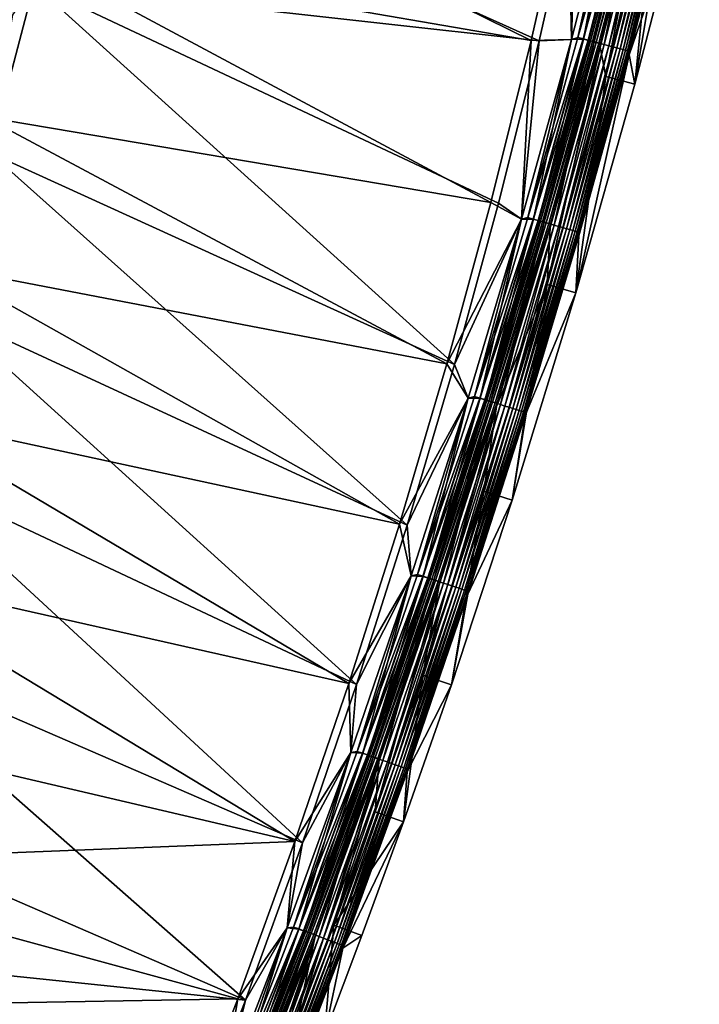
# Model space of a CAD drawing. Header units: metres. Extents: x 0 to 1400, y -1400 to 0.
# Tile 257 of 355: x 1305 to 1373, y -777 to -679. Entities that reach past the tile are written whole.
import ezdxf

# ---------------------------------------------------------------- set-up
doc = ezdxf.new("R2010")
doc.units = ezdxf.units.M

msp = doc.modelspace()

# ---------------------------------------------------------------- linework, layer by layer
at = {"layer": 'None'}
for points in [[(1366.280396, -685.248291, -80), (1368.240234, -665.770325, -80.052361), (1372.72229, -646.972168, -80.052361)], [(1366.280396, -685.248291, -80), (1372.72229, -646.972168, -80.052361), (1371.150879, -666.495239, -80)], [(1308.945679, -657.710388, -29.544334), (1305.527222, -672.196655, -29.544212), (1355.937378, -680.876648)], [(1308.945679, -657.710388, -29.544334), (1355.937378, -680.876648), (1359.631348, -664.604553)], [(1356.723511, -680.916931, -3), (1306.296509, -675.28363, -32.129337), (1309.983398, -659.885132, -32.129471)], [(1360.418579, -664.625549, -3), (1356.723511, -680.916931, -3), (1309.983398, -659.885132, -32.129471)], [(1359.95874, -680.78772), (1364.597046, -662.746765), (1359.631348, -664.604553)], [(1361.160034, -680.736389, -0.112516), (1364.597046, -662.746765), (1359.95874, -680.78772)], [(1364.597168, -662.746216, -3), (1359.958862, -680.787109, -3), (1360.418579, -664.625549, -3)], [(1359.958862, -680.787109, -3), (1364.597168, -662.746216, -3), (1360.601929, -680.587341, -3.055977)], [(1360.601929, -680.587341, -3.055977), (1365.242554, -662.519348, -3.055977), (1365.779297, -662.65155, -3.221156)], [(1360.601929, -680.587341, -3.055977), (1364.597168, -662.746216, -3), (1365.242554, -662.519348, -3.055977)], [(1361.135864, -680.72998, -3.221156), (1360.601929, -680.587341, -3.055977), (1365.779297, -662.65155, -3.221156)], [(1361.135864, -680.72998, -3.221156), (1365.779297, -662.65155, -3.221156), (1366.273926, -662.773438, -3.490045)], [(1361.628174, -680.86145, -3.490045), (1361.135864, -680.72998, -3.221156), (1366.273926, -662.773438, -3.490045)], [(1361.704468, -680.881836, -0.251606), (1365.803467, -662.657532, -0.112516), (1361.160034, -680.736389, -0.112516)], [(1361.160034, -680.736389, -0.112516), (1365.803467, -662.657532, -0.112516), (1364.597046, -662.746765)], [(1361.628174, -680.86145, -3.490045), (1366.273926, -662.773438, -3.490045), (1366.499878, -662.829102, -3.660043)], [(1361.852905, -680.921448, -3.660043), (1361.628174, -680.86145, -3.490045), (1366.499878, -662.829102, -3.660043)], [(1361.704468, -680.881836, -0.251606), (1366.350586, -662.792297, -0.251606), (1365.803467, -662.657532, -0.112516)], [(1362.233398, -681.023071, -0.444534), (1366.350586, -662.792297, -0.251606), (1361.704468, -680.881836, -0.251606)], [(1366.499878, -662.829102, -3.660043), (1366.708618, -662.880493, -3.851689), (1361.852905, -680.921448, -3.660043)], [(1366.708618, -662.880493, -3.851689), (1362.060669, -680.976929, -3.851689), (1361.852905, -680.921448, -3.660043)], [(1366.708618, -662.880493, -3.851689), (1367.067261, -662.968872, -4.292985), (1362.060669, -680.976929, -3.851689)], [(1367.067261, -662.968872, -4.292985), (1362.41748, -681.072266, -4.292985), (1362.060669, -680.976929, -3.851689)], [(1362.233398, -681.023071, -0.444534), (1366.882202, -662.923279, -0.444534), (1366.350586, -662.792297, -0.251606)], [(1363.222778, -681.287292, -0.985015), (1366.882202, -662.923279, -0.444534), (1362.233398, -681.023071, -0.444534)], [(1367.067261, -662.968872, -4.292985), (1367.336914, -663.035339, -4.797701), (1362.41748, -681.072266, -4.292985)], [(1367.336914, -663.035339, -4.797701), (1362.685913, -681.143921, -4.797701), (1362.41748, -681.072266, -4.292985)], [(1367.336914, -663.035339, -4.797701), (1367.506714, -663.077148, -5.347445), (1362.685913, -681.143921, -4.797701)], [(1367.506714, -663.077148, -5.347445), (1362.854736, -681.189026, -5.347445), (1362.685913, -681.143921, -4.797701)], [(1367.506714, -663.077148, -5.347445), (1367.481689, -663.465698, -5.918313), (1362.854736, -681.189026, -5.347445)], [(1363.222778, -681.287292, -0.985015), (1367.876587, -663.168274, -0.985015), (1366.882202, -662.923279, -0.444534)], [(1363.674561, -681.407959, -1.326719), (1367.876587, -663.168274, -0.985015), (1363.222778, -681.287292, -0.985015)], [(1363.674561, -681.407959, -1.326719), (1368.330566, -663.28009, -1.326719), (1367.876587, -663.168274, -0.985015)], [(1364.092163, -681.519531, -1.711938), (1368.330566, -663.28009, -1.326719), (1363.674561, -681.407959, -1.326719)], [(1364.092163, -681.519531, -1.711938), (1368.750244, -663.383484, -1.711938), (1368.330566, -663.28009, -1.326719)], [(1364.471558, -681.62085, -2.137379), (1368.750244, -663.383484, -1.711938), (1364.092163, -681.519531, -1.711938)], [(1364.471558, -681.62085, -2.137379), (1369.131592, -663.477478, -2.137379), (1368.750244, -663.383484, -1.711938)], [(1367.481689, -663.465698, -5.918313), (1362.82605, -681.548706, -5.918313), (1362.854736, -681.189026, -5.347445)], [(1367.481689, -663.465698, -5.918313), (1363.384888, -684.46521, -80.052361), (1362.82605, -681.548706, -5.918313)], [(1368.240234, -665.770325, -80.052361), (1363.384888, -684.46521, -80.052361), (1367.481689, -663.465698, -5.918313)], [(1364.80957, -681.711121, -2.598965), (1369.131592, -663.477478, -2.137379), (1364.471558, -681.62085, -2.137379)], [(1364.80957, -681.711121, -2.598965), (1369.471313, -663.561157, -2.598965), (1369.131592, -663.477478, -2.137379)], [(1365.103027, -681.78949, -3.09242), (1369.471313, -663.561157, -2.598965), (1364.80957, -681.711121, -2.598965)], [(1365.103027, -681.78949, -3.09242), (1369.766235, -663.633789, -3.09242), (1369.471313, -663.561157, -2.598965)], [(1365.348877, -681.855164, -3.61347), (1369.766235, -663.633789, -3.09242), (1365.103027, -681.78949, -3.09242)], [(1365.348877, -681.855164, -3.61347), (1370.013306, -663.694702, -3.61347), (1369.766235, -663.633789, -3.09242)], [(1365.544434, -681.90741, -4.157492), (1370.013306, -663.694702, -3.61347), (1365.348877, -681.855164, -3.61347)], [(1365.544434, -681.90741, -4.157492), (1370.209839, -663.743103, -4.157492), (1370.013306, -663.694702, -3.61347)], [(1365.688354, -681.945801, -4.718482), (1370.209839, -663.743103, -4.157492), (1365.544434, -681.90741, -4.157492)], [(1365.688354, -681.945801, -4.718482), (1370.354492, -663.778748, -4.718482), (1370.209839, -663.743103, -4.157492)], [(1365.779419, -681.970093, -5.290087), (1370.354492, -663.778748, -4.718482), (1365.688354, -681.945801, -4.718482)], [(1365.723755, -682.32373, -5.865956), (1370.445923, -663.80127, -5.290087), (1365.779419, -681.970093, -5.290087)], [(1365.723755, -682.32373, -5.865956), (1370.393921, -664.184387, -5.865956), (1370.445923, -663.80127, -5.290087)], [(1370.393921, -664.184387, -5.865956), (1365.723755, -682.32373, -5.865956), (1371.150879, -666.495239, -80)], [(1365.779419, -681.970093, -5.290087), (1370.445923, -663.80127, -5.290087), (1370.354492, -663.778748, -4.718482)], [(1359.95874, -680.78772), (1359.631348, -664.604553), (1355.937378, -680.876648)], [(1359.958862, -680.787109, -3), (1356.723511, -680.916931, -3), (1360.418579, -664.625549, -3)], [(1363.384888, -684.46521, -80.052361), (1368.240234, -665.770325, -80.052361), (1366.280396, -685.248291, -80)], [(1371.150879, -666.495239, -80), (1365.723755, -682.32373, -5.865956), (1366.280396, -685.248291, -80)], [(1305.527222, -672.196655, -29.544212), (1301.295776, -688.521545, -29.544041), (1351.890381, -697.064575)], [(1301.295776, -688.521545, -29.544041), (1305.527222, -672.196655, -29.544212), (1302.800293, -673.047791, -30.958681)], [(1305.527222, -672.196655, -29.544212), (1351.890381, -697.064575), (1355.937378, -680.876648)], [(1306.296509, -675.28363, -32.129337), (1348.280151, -713.240723, -3), (1301.86499, -692.09436, -32.129154)], [(1306.296509, -675.28363, -32.129337), (1301.86499, -692.09436, -32.129154), (1304.162964, -678.328735, -32.845123)], [(1356.723511, -680.916931, -3), (1352.674805, -697.124023, -3), (1306.296509, -675.28363, -32.129337)], [(1352.674805, -697.124023, -3), (1348.280151, -713.240723, -3), (1306.296509, -675.28363, -32.129337)], [(1354.971069, -698.735168), (1355.937378, -680.876648), (1351.890381, -697.064575)], [(1354.971313, -698.734558, -3), (1352.674805, -697.124023, -3), (1356.723511, -680.916931, -3)], [(1356.166626, -698.720825, -0.112516), (1359.95874, -680.78772), (1354.971069, -698.735168)], [(1354.971069, -698.735168), (1359.95874, -680.78772), (1355.937378, -680.876648)], [(1359.958862, -680.787109, -3), (1354.971313, -698.734558, -3), (1356.723511, -680.916931, -3)], [(1354.971313, -698.734558, -3), (1359.958862, -680.787109, -3), (1355.61145, -698.560974, -3.055977)], [(1355.61145, -698.560974, -3.055977), (1360.601929, -680.587341, -3.055977), (1361.135864, -680.72998, -3.221156)], [(1355.61145, -698.560974, -3.055977), (1359.958862, -680.787109, -3), (1360.601929, -680.587341, -3.055977)], [(1356.142578, -698.713928, -3.221156), (1355.61145, -698.560974, -3.055977), (1361.135864, -680.72998, -3.221156)], [(1356.142578, -698.713928, -3.221156), (1361.135864, -680.72998, -3.221156), (1361.628174, -680.86145, -3.490045)], [(1356.632202, -698.854919, -3.490045), (1356.142578, -698.713928, -3.221156), (1361.628174, -680.86145, -3.490045)], [(1356.70813, -698.87677, -0.251606), (1361.160034, -680.736389, -0.112516), (1356.166626, -698.720825, -0.112516)], [(1356.166626, -698.720825, -0.112516), (1361.160034, -680.736389, -0.112516), (1359.95874, -680.78772)], [(1356.632202, -698.854919, -3.490045), (1361.628174, -680.86145, -3.490045), (1361.852905, -680.921448, -3.660043)], [(1356.855713, -698.919312, -3.660043), (1356.632202, -698.854919, -3.490045), (1361.852905, -680.921448, -3.660043)], [(1356.70813, -698.87677, -0.251606), (1361.704468, -680.881836, -0.251606), (1361.160034, -680.736389, -0.112516)], [(1357.234253, -699.028259, -0.444534), (1361.704468, -680.881836, -0.251606), (1356.70813, -698.87677, -0.251606)], [(1361.852905, -680.921448, -3.660043), (1362.060669, -680.976929, -3.851689), (1356.855713, -698.919312, -3.660043)], [(1362.060669, -680.976929, -3.851689), (1357.062378, -698.978821, -3.851689), (1356.855713, -698.919312, -3.660043)], [(1362.060669, -680.976929, -3.851689), (1362.41748, -681.072266, -4.292985), (1357.062378, -698.978821, -3.851689)], [(1362.41748, -681.072266, -4.292985), (1357.417358, -699.081055, -4.292985), (1357.062378, -698.978821, -3.851689)], [(1357.234253, -699.028259, -0.444534), (1362.233398, -681.023071, -0.444534), (1361.704468, -680.881836, -0.251606)], [(1358.218262, -699.311707, -0.985015), (1362.233398, -681.023071, -0.444534), (1357.234253, -699.028259, -0.444534)], [(1362.41748, -681.072266, -4.292985), (1362.685913, -681.143921, -4.797701), (1357.417358, -699.081055, -4.292985)], [(1358.218262, -699.311707, -0.985015), (1363.222778, -681.287292, -0.985015), (1362.233398, -681.023071, -0.444534)], [(1362.685913, -681.143921, -4.797701), (1357.684204, -699.157898, -4.797701), (1357.417358, -699.081055, -4.292985)], [(1363.384888, -684.46521, -80.052361), (1357.518799, -705.230835, -80.052361), (1362.82605, -681.548706, -5.918313)], [(1362.82605, -681.548706, -5.918313), (1357.518799, -705.230835, -80.052361), (1357.817505, -699.539429, -5.918313)], [(1362.685913, -681.143921, -4.797701), (1362.854736, -681.189026, -5.347445), (1357.684204, -699.157898, -4.797701)], [(1362.854736, -681.189026, -5.347445), (1357.852295, -699.206299, -5.347445), (1357.684204, -699.157898, -4.797701)], [(1362.82605, -681.548706, -5.918313), (1357.817505, -699.539429, -5.918313), (1357.852295, -699.206299, -5.347445)], [(1362.854736, -681.189026, -5.347445), (1362.82605, -681.548706, -5.918313), (1357.852295, -699.206299, -5.347445)], [(1358.667603, -699.441101, -1.326719), (1363.222778, -681.287292, -0.985015), (1358.218262, -699.311707, -0.985015)], [(1358.667603, -699.441101, -1.326719), (1363.674561, -681.407959, -1.326719), (1363.222778, -681.287292, -0.985015)], [(1359.083008, -699.56073, -1.711938), (1363.674561, -681.407959, -1.326719), (1358.667603, -699.441101, -1.326719)], [(1359.083008, -699.56073, -1.711938), (1364.092163, -681.519531, -1.711938), (1363.674561, -681.407959, -1.326719)], [(1359.460327, -699.669434, -2.137379), (1364.092163, -681.519531, -1.711938), (1359.083008, -699.56073, -1.711938)], [(1359.460327, -699.669434, -2.137379), (1364.471558, -681.62085, -2.137379), (1364.092163, -681.519531, -1.711938)], [(1359.796509, -699.766235, -2.598965), (1364.471558, -681.62085, -2.137379), (1359.460327, -699.669434, -2.137379)], [(1359.796509, -699.766235, -2.598965), (1364.80957, -681.711121, -2.598965), (1364.471558, -681.62085, -2.137379)], [(1360.088379, -699.850281, -3.09242), (1364.80957, -681.711121, -2.598965), (1359.796509, -699.766235, -2.598965)], [(1360.088379, -699.850281, -3.09242), (1365.103027, -681.78949, -3.09242), (1364.80957, -681.711121, -2.598965)], [(1360.333008, -699.920715, -3.61347), (1365.103027, -681.78949, -3.09242), (1360.088379, -699.850281, -3.09242)], [(1360.333008, -699.920715, -3.61347), (1365.348877, -681.855164, -3.61347), (1365.103027, -681.78949, -3.09242)], [(1360.527466, -699.976746, -4.157492), (1365.348877, -681.855164, -3.61347), (1360.333008, -699.920715, -3.61347)], [(1360.527466, -699.976746, -4.157492), (1365.544434, -681.90741, -4.157492), (1365.348877, -681.855164, -3.61347)], [(1360.670654, -700.017944, -4.718482), (1365.544434, -681.90741, -4.157492), (1360.527466, -699.976746, -4.157492)], [(1360.670654, -700.017944, -4.718482), (1365.688354, -681.945801, -4.718482), (1365.544434, -681.90741, -4.157492)], [(1360.761108, -700.044006, -5.290087), (1365.688354, -681.945801, -4.718482), (1360.670654, -700.017944, -4.718482)], [(1360.699585, -700.370544, -5.865956), (1365.779419, -681.970093, -5.290087), (1360.761108, -700.044006, -5.290087)], [(1360.699585, -700.370544, -5.865956), (1365.723755, -682.32373, -5.865956), (1365.779419, -681.970093, -5.290087)], [(1360.761108, -700.044006, -5.290087), (1365.779419, -681.970093, -5.290087), (1365.688354, -681.945801, -4.718482)], [(1365.723755, -682.32373, -5.865956), (1360.395996, -706.078613, -80), (1366.280396, -685.248291, -80)], [(1365.723755, -682.32373, -5.865956), (1360.699585, -700.370544, -5.865956), (1360.395996, -706.078613, -80)], [(1357.518799, -705.230835, -80.052361), (1363.384888, -684.46521, -80.052361), (1360.395996, -706.078613, -80)], [(1360.395996, -706.078613, -80), (1363.384888, -684.46521, -80.052361), (1366.280396, -685.248291, -80)], [(1301.295776, -688.521545, -29.544041), (1297.074219, -703.463257, -29.54385), (1347.497803, -713.16217)], [(1301.295776, -688.521545, -29.544041), (1347.497803, -713.16217), (1351.890381, -697.064575)], [(1301.86499, -692.09436, -32.129154), (1343.546997, -729.261292, -3), (1297.314819, -707.90094, -32.128944)], [(1348.280151, -713.240723, -3), (1343.546997, -729.261292, -3), (1301.86499, -692.09436, -32.129154)], [(1347.497803, -713.16217), (1354.971069, -698.735168), (1351.890381, -697.064575)], [(1352.674805, -697.124023, -3), (1354.971313, -698.734558, -3), (1348.280151, -713.240723, -3)], [(1349.636108, -716.58252), (1354.971069, -698.735168), (1347.497803, -713.16217)], [(1354.971313, -698.734558, -3), (1349.636353, -716.581848, -3), (1348.280151, -713.240723, -3)], [(1350.825562, -716.604248, -0.112516), (1354.971069, -698.735168), (1349.636108, -716.58252)], [(1349.636353, -716.581848, -3), (1354.971313, -698.734558, -3), (1350.273682, -716.433594, -3.055977)], [(1350.273682, -716.433594, -3.055977), (1355.61145, -698.560974, -3.055977), (1356.142578, -698.713928, -3.221156)], [(1350.273682, -716.433594, -3.055977), (1354.971313, -698.734558, -3), (1355.61145, -698.560974, -3.055977)], [(1350.801758, -716.596863, -3.221156), (1350.273682, -716.433594, -3.055977), (1356.142578, -698.713928, -3.221156)], [(1350.801758, -716.596863, -3.221156), (1356.142578, -698.713928, -3.221156), (1356.632202, -698.854919, -3.490045)], [(1351.363892, -716.770691, -0.251606), (1356.166626, -698.720825, -0.112516), (1350.825562, -716.604248, -0.112516)], [(1350.825562, -716.604248, -0.112516), (1356.166626, -698.720825, -0.112516), (1354.971069, -698.735168)], [(1351.363892, -716.770691, -0.251606), (1356.70813, -698.87677, -0.251606), (1356.166626, -698.720825, -0.112516)], [(1351.288452, -716.747314, -3.490045), (1350.801758, -716.596863, -3.221156), (1356.632202, -698.854919, -3.490045)], [(1351.288452, -716.747314, -3.490045), (1356.632202, -698.854919, -3.490045), (1356.855713, -698.919312, -3.660043)], [(1351.510742, -716.81604, -3.660043), (1351.288452, -716.747314, -3.490045), (1356.855713, -698.919312, -3.660043)], [(1351.886963, -716.932373, -0.444534), (1356.70813, -698.87677, -0.251606), (1351.363892, -716.770691, -0.251606)], [(1356.855713, -698.919312, -3.660043), (1357.062378, -698.978821, -3.851689), (1351.510742, -716.81604, -3.660043)], [(1357.062378, -698.978821, -3.851689), (1351.716187, -716.879578, -3.851689), (1351.510742, -716.81604, -3.660043)], [(1357.062378, -698.978821, -3.851689), (1357.417358, -699.081055, -4.292985), (1351.716187, -716.879578, -3.851689)], [(1357.417358, -699.081055, -4.292985), (1352.069092, -716.988647, -4.292985), (1351.716187, -716.879578, -3.851689)], [(1351.886963, -716.932373, -0.444534), (1357.234253, -699.028259, -0.444534), (1356.70813, -698.87677, -0.251606)], [(1352.865356, -717.234863, -0.985015), (1357.234253, -699.028259, -0.444534), (1351.886963, -716.932373, -0.444534)], [(1357.417358, -699.081055, -4.292985), (1357.684204, -699.157898, -4.797701), (1352.069092, -716.988647, -4.292985)], [(1357.684204, -699.157898, -4.797701), (1352.334473, -717.070679, -4.797701), (1352.069092, -716.988647, -4.292985)], [(1357.684204, -699.157898, -4.797701), (1357.852295, -699.206299, -5.347445), (1352.334473, -717.070679, -4.797701)], [(1357.852295, -699.206299, -5.347445), (1352.501465, -717.122314, -5.347445), (1352.334473, -717.070679, -4.797701)], [(1357.817505, -699.539429, -5.918313), (1352.458862, -717.431213, -5.918313), (1352.501465, -717.122314, -5.347445)], [(1357.518799, -705.230835, -80.052361), (1352.458862, -717.431213, -5.918313), (1357.817505, -699.539429, -5.918313)], [(1357.852295, -699.206299, -5.347445), (1357.817505, -699.539429, -5.918313), (1352.501465, -717.122314, -5.347445)], [(1352.865356, -717.234863, -0.985015), (1358.218262, -699.311707, -0.985015), (1357.234253, -699.028259, -0.444534)], [(1353.312134, -717.372925, -1.326719), (1358.218262, -699.311707, -0.985015), (1352.865356, -717.234863, -0.985015)], [(1353.312134, -717.372925, -1.326719), (1358.667603, -699.441101, -1.326719), (1358.218262, -699.311707, -0.985015)], [(1353.725098, -717.50061, -1.711938), (1358.667603, -699.441101, -1.326719), (1353.312134, -717.372925, -1.326719)], [(1353.725098, -717.50061, -1.711938), (1359.083008, -699.56073, -1.711938), (1358.667603, -699.441101, -1.326719)], [(1354.10022, -717.616577, -2.137379), (1359.083008, -699.56073, -1.711938), (1353.725098, -717.50061, -1.711938)], [(1354.10022, -717.616577, -2.137379), (1359.460327, -699.669434, -2.137379), (1359.083008, -699.56073, -1.711938)], [(1354.434448, -717.71991, -2.598965), (1359.460327, -699.669434, -2.137379), (1354.10022, -717.616577, -2.137379)], [(1354.434448, -717.71991, -2.598965), (1359.796509, -699.766235, -2.598965), (1359.460327, -699.669434, -2.137379)], [(1354.724609, -717.809631, -3.09242), (1359.796509, -699.766235, -2.598965), (1354.434448, -717.71991, -2.598965)], [(1354.724609, -717.809631, -3.09242), (1360.088379, -699.850281, -3.09242), (1359.796509, -699.766235, -2.598965)], [(1354.967773, -717.884827, -3.61347), (1360.088379, -699.850281, -3.09242), (1354.724609, -717.809631, -3.09242)], [(1354.967773, -717.884827, -3.61347), (1360.333008, -699.920715, -3.61347), (1360.088379, -699.850281, -3.09242)], [(1355.161255, -717.94458, -4.157492), (1360.333008, -699.920715, -3.61347), (1354.967773, -717.884827, -3.61347)], [(1355.161255, -717.94458, -4.157492), (1360.527466, -699.976746, -4.157492), (1360.333008, -699.920715, -3.61347)], [(1355.303467, -717.988586, -4.718482), (1360.527466, -699.976746, -4.157492), (1355.161255, -717.94458, -4.157492)], [(1355.303467, -717.988586, -4.718482), (1360.670654, -700.017944, -4.718482), (1360.527466, -699.976746, -4.157492)], [(1355.393555, -718.016418, -5.290087), (1360.670654, -700.017944, -4.718482), (1355.303467, -717.988586, -4.718482)], [(1355.324219, -718.318054, -5.865956), (1360.761108, -700.044006, -5.290087), (1355.393555, -718.016418, -5.290087)], [(1355.324219, -718.318054, -5.865956), (1360.699585, -700.370544, -5.865956), (1360.761108, -700.044006, -5.290087)], [(1360.699585, -700.370544, -5.865956), (1355.324219, -718.318054, -5.865956), (1360.395996, -706.078613, -80)], [(1355.393555, -718.016418, -5.290087), (1360.761108, -700.044006, -5.290087), (1360.670654, -700.017944, -4.718482)], [(1297.074219, -703.463257, -29.54385), (1292.544312, -718.334961, -29.543623), (1342.767334, -729.163757)], [(1297.074219, -703.463257, -29.54385), (1342.767334, -729.163757), (1347.497803, -713.16217)], [(1357.518799, -705.230835, -80.052361), (1351.189453, -725.859985, -80.052361), (1352.458862, -717.431213, -5.918313)], [(1351.189453, -725.859985, -80.052361), (1357.518799, -705.230835, -80.052361), (1354.046997, -726.772095, -80)], [(1354.046997, -726.772095, -80), (1357.518799, -705.230835, -80.052361), (1360.395996, -706.078613, -80)], [(1360.395996, -706.078613, -80), (1355.324219, -718.318054, -5.865956), (1354.046997, -726.772095, -80)], [(1297.314819, -707.90094, -32.128944), (1338.482666, -745.180298, -3), (1292.456665, -723.520264, -32.128693)], [(1343.546997, -729.261292, -3), (1338.482666, -745.180298, -3), (1297.314819, -707.90094, -32.128944)], [(1342.767334, -729.163757), (1349.636108, -716.58252), (1347.497803, -713.16217)], [(1348.280151, -713.240723, -3), (1349.636353, -716.581848, -3), (1343.546997, -729.261292, -3)], [(1344.590698, -734.198792, -3.055977), (1350.273682, -716.433594, -3.055977), (1350.801758, -716.596863, -3.221156)], [(1344.590698, -734.198792, -3.055977), (1349.636353, -716.581848, -3), (1350.273682, -716.433594, -3.055977)], [(1343.955811, -734.322937), (1349.636108, -716.58252), (1342.767334, -729.163757)], [(1349.636353, -716.581848, -3), (1343.956055, -734.322266, -3), (1343.546997, -729.261292, -3)], [(1345.13916, -734.380066, -0.112516), (1349.636108, -716.58252), (1343.955811, -734.322937)], [(1343.956055, -734.322266, -3), (1349.636353, -716.581848, -3), (1344.590698, -734.198792, -3.055977)], [(1345.115479, -734.372253, -3.221156), (1344.590698, -734.198792, -3.055977), (1350.801758, -716.596863, -3.221156)], [(1345.115479, -734.372253, -3.221156), (1350.801758, -716.596863, -3.221156), (1351.288452, -716.747314, -3.490045)], [(1345.599243, -734.532166, -3.490045), (1345.115479, -734.372253, -3.221156), (1351.288452, -716.747314, -3.490045)], [(1351.189453, -725.859985, -80.052361), (1345.120361, -744.239929, -80.052361), (1352.458862, -717.431213, -5.918313)], [(1352.458862, -717.431213, -5.918313), (1345.120361, -744.239929, -80.052361), (1346.753174, -735.217529, -5.918313)], [(1345.13916, -734.380066, -0.112516), (1350.825562, -716.604248, -0.112516), (1349.636108, -716.58252)], [(1345.674194, -734.556946, -0.251606), (1350.825562, -716.604248, -0.112516), (1345.13916, -734.380066, -0.112516)], [(1345.599243, -734.532166, -3.490045), (1351.288452, -716.747314, -3.490045), (1351.510742, -716.81604, -3.660043)], [(1345.820068, -734.605164, -3.660043), (1345.599243, -734.532166, -3.490045), (1351.510742, -716.81604, -3.660043)], [(1345.674194, -734.556946, -0.251606), (1351.363892, -716.770691, -0.251606), (1350.825562, -716.604248, -0.112516)], [(1346.19397, -734.72876, -0.444534), (1351.363892, -716.770691, -0.251606), (1345.674194, -734.556946, -0.251606)], [(1351.510742, -716.81604, -3.660043), (1351.716187, -716.879578, -3.851689), (1345.820068, -734.605164, -3.660043)], [(1351.716187, -716.879578, -3.851689), (1346.024292, -734.672668, -3.851689), (1345.820068, -734.605164, -3.660043)], [(1351.716187, -716.879578, -3.851689), (1352.069092, -716.988647, -4.292985), (1346.024292, -734.672668, -3.851689)], [(1352.069092, -716.988647, -4.292985), (1346.375, -734.788574, -4.292985), (1346.024292, -734.672668, -3.851689)], [(1346.19397, -734.72876, -0.444534), (1351.886963, -716.932373, -0.444534), (1351.363892, -716.770691, -0.251606)], [(1347.166382, -735.050171, -0.985015), (1351.886963, -716.932373, -0.444534), (1346.19397, -734.72876, -0.444534)], [(1352.069092, -716.988647, -4.292985), (1352.334473, -717.070679, -4.797701), (1346.375, -734.788574, -4.292985)], [(1352.334473, -717.070679, -4.797701), (1346.638672, -734.875732, -4.797701), (1346.375, -734.788574, -4.292985)], [(1352.334473, -717.070679, -4.797701), (1352.501465, -717.122314, -5.347445), (1346.638672, -734.875732, -4.797701)], [(1352.501465, -717.122314, -5.347445), (1346.804688, -734.930603, -5.347445), (1346.638672, -734.875732, -4.797701)], [(1352.458862, -717.431213, -5.918313), (1346.753174, -735.217529, -5.918313), (1346.804688, -734.930603, -5.347445)], [(1352.501465, -717.122314, -5.347445), (1352.458862, -717.431213, -5.918313), (1346.804688, -734.930603, -5.347445)], [(1347.166382, -735.050171, -0.985015), (1352.865356, -717.234863, -0.985015), (1351.886963, -716.932373, -0.444534)], [(1347.610352, -735.19696, -1.326719), (1352.865356, -717.234863, -0.985015), (1347.166382, -735.050171, -0.985015)], [(1347.610352, -735.19696, -1.326719), (1353.312134, -717.372925, -1.326719), (1352.865356, -717.234863, -0.985015)], [(1348.020752, -735.332581, -1.711938), (1353.312134, -717.372925, -1.326719), (1347.610352, -735.19696, -1.326719)], [(1348.020752, -735.332581, -1.711938), (1353.725098, -717.50061, -1.711938), (1353.312134, -717.372925, -1.326719)], [(1348.393555, -735.455811, -2.137379), (1353.725098, -717.50061, -1.711938), (1348.020752, -735.332581, -1.711938)], [(1348.393555, -735.455811, -2.137379), (1354.10022, -717.616577, -2.137379), (1353.725098, -717.50061, -1.711938)], [(1292.544312, -718.334961, -29.543623), (1287.503052, -733.753845, -29.54335), (1337.706055, -745.063843)], [(1292.544312, -718.334961, -29.543623), (1337.706055, -745.063843), (1342.767334, -729.163757)], [(1348.725708, -735.565613, -2.598965), (1354.10022, -717.616577, -2.137379), (1348.393555, -735.455811, -2.137379)], [(1348.725708, -735.565613, -2.598965), (1354.434448, -717.71991, -2.598965), (1354.10022, -717.616577, -2.137379)], [(1349.01416, -735.66095, -3.09242), (1354.434448, -717.71991, -2.598965), (1348.725708, -735.565613, -2.598965)], [(1349.01416, -735.66095, -3.09242), (1354.724609, -717.809631, -3.09242), (1354.434448, -717.71991, -2.598965)], [(1349.255737, -735.740845, -3.61347), (1354.724609, -717.809631, -3.09242), (1349.01416, -735.66095, -3.09242)], [(1349.255737, -735.740845, -3.61347), (1354.967773, -717.884827, -3.61347), (1354.724609, -717.809631, -3.09242)], [(1349.447998, -735.804382, -4.157492), (1354.967773, -717.884827, -3.61347), (1349.255737, -735.740845, -3.61347)], [(1349.447998, -735.804382, -4.157492), (1355.161255, -717.94458, -4.157492), (1354.967773, -717.884827, -3.61347)], [(1349.589355, -735.851135, -4.718482), (1355.161255, -717.94458, -4.157492), (1349.447998, -735.804382, -4.157492)], [(1349.589355, -735.851135, -4.718482), (1355.303467, -717.988586, -4.718482), (1355.161255, -717.94458, -4.157492)], [(1349.678833, -735.880676, -5.290087), (1355.303467, -717.988586, -4.718482), (1349.589355, -735.851135, -4.718482)], [(1349.600708, -736.15979, -5.865956), (1355.393555, -718.016418, -5.290087), (1349.678833, -735.880676, -5.290087)], [(1349.600708, -736.15979, -5.865956), (1355.324219, -718.318054, -5.865956), (1355.393555, -718.016418, -5.290087)], [(1355.324219, -718.318054, -5.865956), (1349.600708, -736.15979, -5.865956), (1354.046997, -726.772095, -80)], [(1349.678833, -735.880676, -5.290087), (1355.393555, -718.016418, -5.290087), (1355.303467, -717.988586, -4.718482)], [(1292.456665, -723.520264, -32.128693), (1333.094238, -760.992554, -3), (1286.645508, -740.848389, -32.128372)], [(1338.482666, -745.180298, -3), (1333.094238, -760.992554, -3), (1292.456665, -723.520264, -32.128693)], [(1345.120361, -744.239929, -80.052361), (1351.189453, -725.859985, -80.052361), (1347.959106, -745.209106, -80)], [(1347.959106, -745.209106, -80), (1351.189453, -725.859985, -80.052361), (1354.046997, -726.772095, -80)], [(1354.046997, -726.772095, -80), (1349.600708, -736.15979, -5.865956), (1347.959106, -745.209106, -80)], [(1337.706055, -745.063843), (1343.955811, -734.322937), (1342.767334, -729.163757)], [(1343.546997, -729.261292, -3), (1343.956055, -734.322266, -3), (1338.482666, -745.180298, -3)], [(1287.503052, -733.753845, -29.54335), (1282.137817, -749.090149, -29.543043), (1332.321289, -760.857239)], [(1287.503052, -733.753845, -29.54335), (1332.321289, -760.857239), (1337.706055, -745.063843)], [(1338.564819, -751.849915, -3.055977), (1344.590698, -734.198792, -3.055977), (1345.115479, -734.372253, -3.221156)], [(1338.564819, -751.849915, -3.055977), (1343.956055, -734.322266, -3), (1344.590698, -734.198792, -3.055977)], [(1337.932251, -751.949768), (1343.955811, -734.322937), (1337.706055, -745.063843)], [(1339.109741, -752.041809, -0.112516), (1343.955811, -734.322937), (1337.932251, -751.949768)], [(1343.956055, -734.322266, -3), (1337.932495, -751.949097, -3), (1338.482666, -745.180298, -3)], [(1337.932495, -751.949097, -3), (1343.956055, -734.322266, -3), (1338.564819, -751.849915, -3.055977)], [(1339.086182, -752.033508, -3.221156), (1338.564819, -751.849915, -3.055977), (1345.115479, -734.372253, -3.221156)], [(1339.086182, -752.033508, -3.221156), (1345.115479, -734.372253, -3.221156), (1345.599243, -734.532166, -3.490045)], [(1339.566772, -752.202759, -3.490045), (1339.086182, -752.033508, -3.221156), (1345.599243, -734.532166, -3.490045)], [(1339.109741, -752.041809, -0.112516), (1345.13916, -734.380066, -0.112516), (1343.955811, -734.322937)], [(1339.641235, -752.229004, -0.251606), (1345.13916, -734.380066, -0.112516), (1339.109741, -752.041809, -0.112516)], [(1339.566772, -752.202759, -3.490045), (1345.599243, -734.532166, -3.490045), (1345.820068, -734.605164, -3.660043)], [(1339.786133, -752.28009, -3.660043), (1339.566772, -752.202759, -3.490045), (1345.820068, -734.605164, -3.660043)], [(1339.641235, -752.229004, -0.251606), (1345.674194, -734.556946, -0.251606), (1345.13916, -734.380066, -0.112516)], [(1340.157593, -752.410889, -0.444534), (1345.674194, -734.556946, -0.251606), (1339.641235, -752.229004, -0.251606)], [(1345.820068, -734.605164, -3.660043), (1346.024292, -734.672668, -3.851689), (1339.786133, -752.28009, -3.660043)], [(1346.024292, -734.672668, -3.851689), (1339.989014, -752.351501, -3.851689), (1339.786133, -752.28009, -3.660043)], [(1346.024292, -734.672668, -3.851689), (1346.375, -734.788574, -4.292985), (1339.989014, -752.351501, -3.851689)], [(1346.375, -734.788574, -4.292985), (1340.337402, -752.474243, -4.292985), (1339.989014, -752.351501, -3.851689)], [(1340.157593, -752.410889, -0.444534), (1346.19397, -734.72876, -0.444534), (1345.674194, -734.556946, -0.251606)], [(1341.123535, -752.75116, -0.985015), (1346.19397, -734.72876, -0.444534), (1340.157593, -752.410889, -0.444534)], [(1346.375, -734.788574, -4.292985), (1346.638672, -734.875732, -4.797701), (1340.337402, -752.474243, -4.292985)], [(1346.638672, -734.875732, -4.797701), (1340.599365, -752.566528, -4.797701), (1340.337402, -752.474243, -4.292985)], [(1346.638672, -734.875732, -4.797701), (1346.804688, -734.930603, -5.347445), (1340.599365, -752.566528, -4.797701)], [(1346.804688, -734.930603, -5.347445), (1340.76416, -752.624573, -5.347445), (1340.599365, -752.566528, -4.797701)], [(1346.804688, -734.930603, -5.347445), (1346.753174, -735.217529, -5.918313), (1340.76416, -752.624573, -5.347445)], [(1341.123535, -752.75116, -0.985015), (1347.166382, -735.050171, -0.985015), (1346.19397, -734.72876, -0.444534)], [(1341.564575, -752.906494, -1.326719), (1347.166382, -735.050171, -0.985015), (1341.123535, -752.75116, -0.985015)], [(1341.564575, -752.906494, -1.326719), (1347.610352, -735.19696, -1.326719), (1347.166382, -735.050171, -0.985015)], [(1345.120361, -744.239929, -80.052361), (1340.35144, -757.874939, -80.052361), (1346.753174, -735.217529, -5.918313)], [(1346.753174, -735.217529, -5.918313), (1340.35144, -757.874939, -80.052361), (1340.703247, -752.891785, -5.918313)], [(1346.753174, -735.217529, -5.918313), (1340.703247, -752.891785, -5.918313), (1340.76416, -752.624573, -5.347445)], [(1341.972168, -753.05011, -1.711938), (1347.610352, -735.19696, -1.326719), (1341.564575, -752.906494, -1.326719)], [(1341.972168, -753.05011, -1.711938), (1348.020752, -735.332581, -1.711938), (1347.610352, -735.19696, -1.326719)], [(1342.342651, -753.180603, -2.137379), (1348.020752, -735.332581, -1.711938), (1341.972168, -753.05011, -1.711938)], [(1342.342651, -753.180603, -2.137379), (1348.393555, -735.455811, -2.137379), (1348.020752, -735.332581, -1.711938)], [(1342.672607, -753.296814, -2.598965), (1348.393555, -735.455811, -2.137379), (1342.342651, -753.180603, -2.137379)], [(1342.672607, -753.296814, -2.598965), (1348.725708, -735.565613, -2.598965), (1348.393555, -735.455811, -2.137379)], [(1342.959106, -753.397705, -3.09242), (1348.725708, -735.565613, -2.598965), (1342.672607, -753.296814, -2.598965)], [(1342.959106, -753.397705, -3.09242), (1349.01416, -735.66095, -3.09242), (1348.725708, -735.565613, -2.598965)], [(1343.199097, -753.4823, -3.61347), (1349.01416, -735.66095, -3.09242), (1342.959106, -753.397705, -3.09242)], [(1343.199097, -753.4823, -3.61347), (1349.255737, -735.740845, -3.61347), (1349.01416, -735.66095, -3.09242)], [(1343.390015, -753.549561, -4.157492), (1349.255737, -735.740845, -3.61347), (1343.199097, -753.4823, -3.61347)], [(1343.390015, -753.549561, -4.157492), (1349.447998, -735.804382, -4.157492), (1349.255737, -735.740845, -3.61347)], [(1343.530518, -753.598999, -4.718482), (1349.447998, -735.804382, -4.157492), (1343.390015, -753.549561, -4.157492)], [(1343.530518, -753.598999, -4.718482), (1349.589355, -735.851135, -4.718482), (1349.447998, -735.804382, -4.157492)], [(1343.619385, -753.63031, -5.290087), (1349.589355, -735.851135, -4.718482), (1343.530518, -753.598999, -4.718482)], [(1343.531982, -753.889099, -5.865956), (1349.678833, -735.880676, -5.290087), (1343.619385, -753.63031, -5.290087)], [(1343.531982, -753.889099, -5.865956), (1349.600708, -736.15979, -5.865956), (1349.678833, -735.880676, -5.290087)], [(1349.600708, -736.15979, -5.865956), (1343.531982, -753.889099, -5.865956), (1347.959106, -745.209106, -80)], [(1343.619385, -753.63031, -5.290087), (1349.678833, -735.880676, -5.290087), (1349.589355, -735.851135, -4.718482)], [(1286.645508, -740.848389, -32.128372), (1327.38855, -776.693176, -3), (1280.990845, -756.555847, -32.128044)], [(1333.094238, -760.992554, -3), (1327.38855, -776.693176, -3), (1286.645508, -740.848389, -32.128372)], [(1343.175293, -758.886353, -80), (1340.35144, -757.874939, -80.052361), (1345.120361, -744.239929, -80.052361)], [(1343.175293, -758.886353, -80), (1345.120361, -744.239929, -80.052361), (1347.959106, -745.209106, -80)], [(1332.321289, -760.857239), (1337.932251, -751.949768), (1337.706055, -745.063843)], [(1338.482666, -745.180298, -3), (1337.932495, -751.949097, -3), (1333.094238, -760.992554, -3)], [(1347.959106, -745.209106, -80), (1343.531982, -753.889099, -5.865956), (1343.175293, -758.886353, -80)], [(1282.137817, -749.090149, -29.543043), (1276.948486, -763.044983, -29.542738), (1332.321289, -760.857239)], [(1332.198486, -769.380432, -3.055977), (1338.564819, -751.849915, -3.055977), (1339.086182, -752.033508, -3.221156)], [(1332.198486, -769.380432, -3.055977), (1337.932495, -751.949097, -3), (1338.564819, -751.849915, -3.055977)], [(1332.739502, -769.582886, -0.112516), (1337.932251, -751.949768), (1331.567749, -769.45636)], [(1331.567749, -769.45636), (1337.932251, -751.949768), (1332.321289, -760.857239)], [(1337.932495, -751.949097, -3), (1331.567993, -769.455688, -3), (1333.094238, -760.992554, -3)], [(1331.567993, -769.455688, -3), (1337.932495, -751.949097, -3), (1332.198486, -769.380432, -3.055977)], [(1332.716064, -769.574158, -3.221156), (1332.198486, -769.380432, -3.055977), (1339.086182, -752.033508, -3.221156)], [(1332.716064, -769.574158, -3.221156), (1339.086182, -752.033508, -3.221156), (1339.566772, -752.202759, -3.490045)], [(1333.193237, -769.752747, -3.490045), (1332.716064, -769.574158, -3.221156), (1339.566772, -752.202759, -3.490045)], [(1332.739502, -769.582886, -0.112516), (1339.109741, -752.041809, -0.112516), (1337.932251, -751.949768)], [(1333.267212, -769.780396, -0.251606), (1339.109741, -752.041809, -0.112516), (1332.739502, -769.582886, -0.112516)], [(1333.193237, -769.752747, -3.490045), (1339.566772, -752.202759, -3.490045), (1339.786133, -752.28009, -3.660043)], [(1333.411133, -769.83429, -3.660043), (1333.193237, -769.752747, -3.490045), (1339.786133, -752.28009, -3.660043)], [(1333.267212, -769.780396, -0.251606), (1339.641235, -752.229004, -0.251606), (1339.109741, -752.041809, -0.112516)], [(1333.779907, -769.97229, -0.444534), (1339.641235, -752.229004, -0.251606), (1333.267212, -769.780396, -0.251606)], [(1339.786133, -752.28009, -3.660043), (1339.989014, -752.351501, -3.851689), (1333.411133, -769.83429, -3.660043)], [(1339.989014, -752.351501, -3.851689), (1333.612549, -769.909607, -3.851689), (1333.411133, -769.83429, -3.660043)], [(1339.989014, -752.351501, -3.851689), (1340.337402, -752.474243, -4.292985), (1333.612549, -769.909607, -3.851689)], [(1340.337402, -752.474243, -4.292985), (1333.958496, -770.039124, -4.292985), (1333.612549, -769.909607, -3.851689)], [(1333.779907, -769.97229, -0.444534), (1340.157593, -752.410889, -0.444534), (1339.641235, -752.229004, -0.251606)], [(1334.739136, -770.331238, -0.985015), (1340.157593, -752.410889, -0.444534), (1333.779907, -769.97229, -0.444534)], [(1340.337402, -752.474243, -4.292985), (1340.599365, -752.566528, -4.797701), (1333.958496, -770.039124, -4.292985)], [(1340.599365, -752.566528, -4.797701), (1334.218628, -770.136475, -4.797701), (1333.958496, -770.039124, -4.292985)], [(1340.599365, -752.566528, -4.797701), (1340.76416, -752.624573, -5.347445), (1334.218628, -770.136475, -4.797701)], [(1340.76416, -752.624573, -5.347445), (1334.382324, -770.197693, -5.347445), (1334.218628, -770.136475, -4.797701)], [(1340.76416, -752.624573, -5.347445), (1340.703247, -752.891785, -5.918313), (1334.382324, -770.197693, -5.347445)], [(1334.739136, -770.331238, -0.985015), (1341.123535, -752.75116, -0.985015), (1340.157593, -752.410889, -0.444534)], [(1335.177002, -770.495117, -1.326719), (1341.123535, -752.75116, -0.985015), (1334.739136, -770.331238, -0.985015)], [(1335.177002, -770.495117, -1.326719), (1341.564575, -752.906494, -1.326719), (1341.123535, -752.75116, -0.985015)], [(1340.703247, -752.891785, -5.918313), (1336.217651, -769.192322, -80.052361), (1332.480469, -779.063477, -80.052361)], [(1340.703247, -752.891785, -5.918313), (1332.480469, -779.063477, -80.052361), (1334.312012, -770.447388, -5.918313)], [(1340.703247, -752.891785, -5.918313), (1334.312012, -770.447388, -5.918313), (1334.382324, -770.197693, -5.347445)], [(1335.581787, -770.646606, -1.711938), (1341.564575, -752.906494, -1.326719), (1335.177002, -770.495117, -1.326719)], [(1335.581787, -770.646606, -1.711938), (1341.972168, -753.05011, -1.711938), (1341.564575, -752.906494, -1.326719)], [(1335.949585, -770.784241, -2.137379), (1341.972168, -753.05011, -1.711938), (1335.581787, -770.646606, -1.711938)], [(1335.949585, -770.784241, -2.137379), (1342.342651, -753.180603, -2.137379), (1341.972168, -753.05011, -1.711938)], [(1336.277222, -770.90686, -2.598965), (1342.342651, -753.180603, -2.137379), (1335.949585, -770.784241, -2.137379)], [(1340.35144, -757.874939, -80.052361), (1336.217651, -769.192322, -80.052361), (1340.703247, -752.891785, -5.918313)], [(1336.277222, -770.90686, -2.598965), (1342.672607, -753.296814, -2.598965), (1342.342651, -753.180603, -2.137379)], [(1336.561768, -771.013306, -3.09242), (1342.672607, -753.296814, -2.598965), (1336.277222, -770.90686, -2.598965)], [(1336.561768, -771.013306, -3.09242), (1342.959106, -753.397705, -3.09242), (1342.672607, -753.296814, -2.598965)], [(1336.800049, -771.102539, -3.61347), (1342.959106, -753.397705, -3.09242), (1336.561768, -771.013306, -3.09242)], [(1336.800049, -771.102539, -3.61347), (1343.199097, -753.4823, -3.61347), (1342.959106, -753.397705, -3.09242)], [(1336.989746, -771.173462, -4.157492), (1343.199097, -753.4823, -3.61347), (1336.800049, -771.102539, -3.61347)], [(1336.989746, -771.173462, -4.157492), (1343.390015, -753.549561, -4.157492), (1343.199097, -753.4823, -3.61347)], [(1337.12915, -771.225647, -4.718482), (1343.390015, -753.549561, -4.157492), (1336.989746, -771.173462, -4.157492)], [(1337.12085, -771.49939, -5.865956), (1343.619385, -753.63031, -5.290087), (1337.217407, -771.258667, -5.290087)], [(1337.12085, -771.49939, -5.865956), (1343.531982, -753.889099, -5.865956), (1343.619385, -753.63031, -5.290087)], [(1337.12915, -771.225647, -4.718482), (1343.530518, -753.598999, -4.718482), (1343.390015, -753.549561, -4.157492)], [(1337.217407, -771.258667, -5.290087), (1343.530518, -753.598999, -4.718482), (1337.12915, -771.225647, -4.718482)], [(1337.217407, -771.258667, -5.290087), (1343.619385, -753.63031, -5.290087), (1343.530518, -753.598999, -4.718482)], [(1343.531982, -753.889099, -5.865956), (1337.12085, -771.49939, -5.865956), (1343.175293, -758.886353, -80)], [(1327.38855, -776.693176, -3), (1275.349487, -771.286072, -32.127712), (1280.990845, -756.555847, -32.128044)], [(1336.217651, -769.192322, -80.052361), (1340.35144, -757.874939, -80.052361), (1343.175293, -758.886353, -80)], [(1339.028687, -770.238953, -80), (1336.217651, -769.192322, -80.052361), (1343.175293, -758.886353, -80)], [(1343.175293, -758.886353, -80), (1337.12085, -771.49939, -5.865956), (1339.028687, -770.238953, -80)], [(1332.321289, -760.857239), (1276.948486, -763.044983, -29.542738), (1326.619751, -776.539124)], [(1326.619751, -776.539124), (1331.567749, -769.45636), (1332.321289, -760.857239)], [(1333.094238, -760.992554, -3), (1331.567993, -769.455688, -3), (1327.38855, -776.693176, -3)], [(1276.948486, -763.044983, -29.542738), (1271.26123, -777.498657, -29.5424), (1326.619751, -776.539124)], [(1326.030762, -786.996826, -0.112516), (1331.567749, -769.45636), (1324.864624, -786.836121)], [(1324.864624, -786.836121), (1331.567749, -769.45636), (1326.619751, -776.539124)], [(1331.567993, -769.455688, -3), (1324.864868, -786.835449, -3), (1327.38855, -776.693176, -3)], [(1324.864868, -786.835449, -3), (1331.567993, -769.455688, -3), (1325.493652, -786.783875, -3.055977)], [(1325.493652, -786.783875, -3.055977), (1332.198486, -769.380432, -3.055977), (1332.716064, -769.574158, -3.221156)], [(1325.493652, -786.783875, -3.055977), (1331.567993, -769.455688, -3), (1332.198486, -769.380432, -3.055977)], [(1326.007446, -786.98761, -3.221156), (1325.493652, -786.783875, -3.055977), (1332.716064, -769.574158, -3.221156)], [(1326.007446, -786.98761, -3.221156), (1332.716064, -769.574158, -3.221156), (1333.193237, -769.752747, -3.490045)], [(1326.030762, -786.996826, -0.112516), (1332.739502, -769.582886, -0.112516), (1331.567749, -769.45636)], [(1326.554565, -787.204529, -0.251606), (1332.739502, -769.582886, -0.112516), (1326.030762, -786.996826, -0.112516)], [(1326.554565, -787.204529, -0.251606), (1333.267212, -769.780396, -0.251606), (1332.739502, -769.582886, -0.112516)], [(1332.480469, -779.063477, -80.052361), (1336.217651, -769.192322, -80.052361), (1335.279785, -780.140747, -80)], [(1336.217651, -769.192322, -80.052361), (1339.028687, -770.238953, -80), (1335.279785, -780.140747, -80)], [(1334.312012, -770.447388, -5.918313), (1328.906616, -788.209778, -80.052361), (1324.875244, -798.210571, -80.052361)], [(1334.312012, -770.447388, -5.918313), (1324.875244, -798.210571, -80.052361), (1327.582397, -787.877686, -5.918313)], [(1326.481079, -787.175415, -3.490045), (1326.007446, -786.98761, -3.221156), (1333.193237, -769.752747, -3.490045)], [(1326.481079, -787.175415, -3.490045), (1333.193237, -769.752747, -3.490045), (1333.411133, -769.83429, -3.660043)], [(1326.697388, -787.261169, -3.660043), (1326.481079, -787.175415, -3.490045), (1333.411133, -769.83429, -3.660043)], [(1327.063477, -787.406372, -0.444534), (1333.267212, -769.780396, -0.251606), (1326.554565, -787.204529, -0.251606)], [(1333.411133, -769.83429, -3.660043), (1333.612549, -769.909607, -3.851689), (1326.697388, -787.261169, -3.660043)], [(1333.612549, -769.909607, -3.851689), (1326.897217, -787.340454, -3.851689), (1326.697388, -787.261169, -3.660043)], [(1333.612549, -769.909607, -3.851689), (1333.958496, -770.039124, -4.292985), (1326.897217, -787.340454, -3.851689)], [(1333.958496, -770.039124, -4.292985), (1327.240601, -787.476624, -4.292985), (1326.897217, -787.340454, -3.851689)], [(1327.063477, -787.406372, -0.444534), (1333.779907, -769.97229, -0.444534), (1333.267212, -769.780396, -0.251606)], [(1328.015381, -787.783813, -0.985015), (1333.779907, -769.97229, -0.444534), (1327.063477, -787.406372, -0.444534)], [(1333.958496, -770.039124, -4.292985), (1334.218628, -770.136475, -4.797701), (1327.240601, -787.476624, -4.292985)], [(1334.218628, -770.136475, -4.797701), (1327.498779, -787.578979, -4.797701), (1327.240601, -787.476624, -4.292985)], [(1334.218628, -770.136475, -4.797701), (1334.382324, -770.197693, -5.347445), (1327.498779, -787.578979, -4.797701)], [(1334.382324, -770.197693, -5.347445), (1327.661255, -787.643433, -5.347445), (1327.498779, -787.578979, -4.797701)], [(1334.312012, -770.447388, -5.918313), (1327.582397, -787.877686, -5.918313), (1327.661255, -787.643433, -5.347445)], [(1334.382324, -770.197693, -5.347445), (1334.312012, -770.447388, -5.918313), (1327.661255, -787.643433, -5.347445)], [(1328.015381, -787.783813, -0.985015), (1334.739136, -770.331238, -0.985015), (1333.779907, -769.97229, -0.444534)], [(1328.450073, -787.956238, -1.326719), (1334.739136, -770.331238, -0.985015), (1328.015381, -787.783813, -0.985015)], [(1328.450073, -787.956238, -1.326719), (1335.177002, -770.495117, -1.326719), (1334.739136, -770.331238, -0.985015)], [(1328.851929, -788.11554, -1.711938), (1335.177002, -770.495117, -1.326719), (1328.450073, -787.956238, -1.326719)], [(1328.851929, -788.11554, -1.711938), (1335.581787, -770.646606, -1.711938), (1335.177002, -770.495117, -1.326719)], [(1332.480469, -779.063477, -80.052361), (1328.906616, -788.209778, -80.052361), (1334.312012, -770.447388, -5.918313)], [(1337.12085, -771.49939, -5.865956), (1335.279785, -780.140747, -80), (1339.028687, -770.238953, -80)], [(1321.372314, -792.277405, -3), (1269.250122, -786.319458, -32.12735), (1275.349487, -771.286072, -32.127712)], [(1327.38855, -776.693176, -3), (1321.372314, -792.277405, -3), (1275.349487, -771.286072, -32.127712)], [(1329.216919, -788.260315, -2.137379), (1335.581787, -770.646606, -1.711938), (1328.851929, -788.11554, -1.711938)], [(1329.216919, -788.260315, -2.137379), (1335.949585, -770.784241, -2.137379), (1335.581787, -770.646606, -1.711938)], [(1329.542114, -788.389221, -2.598965), (1335.949585, -770.784241, -2.137379), (1329.216919, -788.260315, -2.137379)], [(1329.542114, -788.389221, -2.598965), (1336.277222, -770.90686, -2.598965), (1335.949585, -770.784241, -2.137379)], [(1329.824463, -788.501221, -3.09242), (1336.277222, -770.90686, -2.598965), (1329.542114, -788.389221, -2.598965)], [(1329.824463, -788.501221, -3.09242), (1336.561768, -771.013306, -3.09242), (1336.277222, -770.90686, -2.598965)], [(1330.061035, -788.595032, -3.61347), (1336.561768, -771.013306, -3.09242), (1329.824463, -788.501221, -3.09242)], [(1330.061035, -788.595032, -3.61347), (1336.800049, -771.102539, -3.61347), (1336.561768, -771.013306, -3.09242)], [(1330.249268, -788.669617, -4.157492), (1336.800049, -771.102539, -3.61347), (1330.061035, -788.595032, -3.61347)], [(1330.249268, -788.669617, -4.157492), (1336.989746, -771.173462, -4.157492), (1336.800049, -771.102539, -3.61347)], [(1330.387695, -788.724548, -4.718482), (1336.989746, -771.173462, -4.157492), (1330.249268, -788.669617, -4.157492)], [(1330.370239, -788.984009, -5.865956), (1337.217407, -771.258667, -5.290087), (1330.47522, -788.759277, -5.290087)], [(1330.370239, -788.984009, -5.865956), (1337.12085, -771.49939, -5.865956), (1337.217407, -771.258667, -5.290087)], [(1337.12085, -771.49939, -5.865956), (1330.370239, -788.984009, -5.865956), (1335.279785, -780.140747, -80)], [(1330.387695, -788.724548, -4.718482), (1337.12915, -771.225647, -4.718482), (1336.989746, -771.173462, -4.157492)], [(1330.47522, -788.759277, -5.290087), (1337.12915, -771.225647, -4.718482), (1330.387695, -788.724548, -4.718482)], [(1330.47522, -788.759277, -5.290087), (1337.217407, -771.258667, -5.290087), (1337.12915, -771.225647, -4.718482)], [(1326.619751, -776.539124), (1271.26123, -777.498657, -29.5424), (1320.608032, -792.104736)], [(1320.608032, -792.104736), (1324.864624, -786.836121), (1326.619751, -776.539124)], [(1327.38855, -776.693176, -3), (1324.864868, -786.835449, -3), (1321.372314, -792.277405, -3)]]:
    msp.add_3dface(points, dxfattribs=at)

doc.saveas('drawing.dxf')
